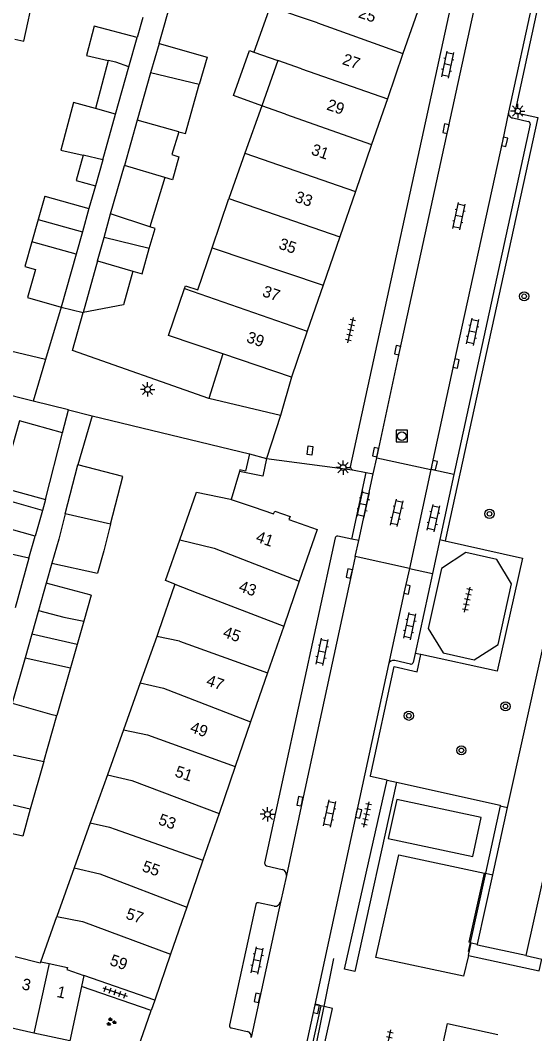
# Model space of a CAD drawing. Extents: x 131000 to 133014, y 396499 to 399001.
# Drawn here: x 131689.2 to 131734.1, y 397829.6 to 397918 of the extents above; entities that cross this region are included whole.
import ezdxf

# ---------------------------------------------------------------- set-up
doc = ezdxf.new("R2010")
doc.units = 0
for name, color, linetype in [('gg-afsc-erfafscheiding', 7, 'Continuous'), ('gg-afsc-hekwerk', 7, 'Continuous'), ('gg-afsc-muur', 7, 'Continuous'), ('gg-anno-huisnummerreeks BGT', 7, 'Continuous'), ('gg-bbg-bijgebouw', 7, 'Continuous'), ('gg-bbg-gedigitaliseerde bebouwing', 7, 'Continuous'), ('gg-bbg-gedigitaliseerde bijgebouw', 7, 'Continuous'), ('gg-bbg-hoofdgebouw', 7, 'Continuous'), ('gg-bbg-luifel en loopbrug', 7, 'Continuous'), ('gg-bbg-tussenscheiding', 7, 'Continuous'), ('gg-knt-verharding', 7, 'Continuous'), ('gg-knt-verharding nz', 7, 'Continuous'), ('gt-grn-vlakafsluiter', 7, 'Continuous'), ('gt-grn-weggrens', 7, 'Continuous'), ('gt-symb-boom', 7, 'Continuous'), ('gt-symb-groenvak', 7, 'Continuous'), ('gt-symb-klinker verharding', 7, 'Continuous'), ('gt-symb-kolk', 7, 'Continuous'), ('gt-symb-kolk center center', 7, 'Continuous'), ('gt-symb-lichtmast', 7, 'Continuous'), ('gt-symb-rioolschacht', 7, 'Continuous'), ('gt-symb-tegel verharding', 7, 'Continuous')]:
    doc.layers.add(name, color=color, linetype=linetype)

# ---------------------------------------------------------------- blocks, each defined once
blk = doc.blocks.new('gt0-KL1')
at = {"layer": 'gt-symb-klinker verharding'}
for p, q in [((-1.15, 0.3), (1.15, 0.3)), ((-1, -0.3), (-1, 0.3)), ((-0.5, 0.3), (-0.5, 0.45)), ((0, -0.3), (0, 0.3)), ((0.5, 0.3), (0.5, 0.45)), ((1, -0.3), (1, 0.3)), ((-1.15, -0.3), (1.15, -0.3)), ((-0.5, -0.45), (-0.5, -0.3)), ((0.5, -0.45), (0.5, -0.3))]:
    blk.add_line(p, q, dxfattribs=at)
blk = doc.blocks.new('gt0-KOLK')
at = {"layer": 'gt-symb-kolk'}
blk.add_lwpolyline([(0, 0), (0.375, 0), (0.375, 0.4), (-0.375, 0.4), (-0.375, 0), (0, 0)], dxfattribs=at)
blk = doc.blocks.new('gt0-LMAST')
at = {"layer": 'gt-symb-lichtmast'}
for p, q in [((-0.182, 0.173), (-0.447, 0.438)), ((-0.005, 0.246), (-0.005, 0.621)), ((0.172, 0.173), (0.437, 0.438)), ((-0.255, -0.004), (-0.63, -0.004)), ((-0.182, -0.181), (-0.447, -0.446)), ((-0.005, -0.254), (-0.005, -0.629)), ((0.437, -0.446), (0.172, -0.181)), ((0.245, -0.004), (0.62, -0.004))]:
    blk.add_line(p, q, dxfattribs=at)
blk.add_circle((-0.005, -0.004), 0.25, dxfattribs=at)
blk = doc.blocks.new('gt0-GRVAK')
at = {"layer": 'gt-symb-groenvak'}
for p, q in [((-0.11, 0.189), (-0.228, 0.24)), ((-0.182, 0.153), (0.088, 0.153)), ((-0.091, 0.211), (-0.156, 0.322)), ((-0.047, 0.214), (-0.047, 0.393)), ((-0.004, 0.211), (0.061, 0.322)), ((0.015, 0.189), (0.133, 0.24)), ((0.262, -0.052), (0.197, 0.059)), ((0.305, -0.049), (0.305, 0.13)), ((0.349, -0.052), (0.414, 0.059)), ((-0.245, -0.228), (-0.363, -0.177)), ((-0.318, -0.264), (-0.047, -0.264)), ((-0.226, -0.206), (-0.291, -0.095)), ((-0.183, -0.203), (-0.183, -0.024)), ((-0.139, -0.206), (-0.074, -0.095)), ((-0.12, -0.228), (-0.002, -0.177)), ((0.243, -0.074), (0.125, -0.023)), ((0.17, -0.11), (0.441, -0.11)), ((0.368, -0.074), (0.486, -0.023))]:
    blk.add_line(p, q, dxfattribs=at)
blk = doc.blocks.new('gt0-TEG1')
at = {"layer": 'gt-symb-tegel verharding'}
for p, q in [((-1.125, 0), (1.125, 0)), ((-0.9, -0.25), (-0.9, 0.25)), ((-0.45, -0.25), (-0.45, 0.25)), ((0, -0.25), (0, 0.25)), ((0.45, -0.25), (0.45, 0.25)), ((0.9, -0.25), (0.9, 0.25))]:
    blk.add_line(p, q, dxfattribs=at)
blk = doc.blocks.new('gt0-BOOM')
at = {"layer": 'gt-symb-boom'}
for radius in [0.4, 0.2]:
    blk.add_circle((0, 0), radius, dxfattribs=at)
blk = doc.blocks.new('gt0-RS')
at = {"layer": 'gt-symb-rioolschacht'}
blk.add_lwpolyline([(-0.5, -0.5), (0.5, -0.5), (0.5, 0.5), (-0.5, 0.5)], close=True, dxfattribs=at)
blk.add_circle((0, 0), 0.375, dxfattribs=at)
blk = doc.blocks.new('gt0-KOLKCC')
at = {"layer": 'gt-symb-kolk center center'}
blk.add_lwpolyline([(-0.375, 0.2), (0.375, 0.2), (0.375, -0.2), (-0.375, -0.2)], close=True, dxfattribs=at)

msp = doc.modelspace()

# ---------------------------------------------------------------- linework, layer by layer
at = {"layer": 'gg-afsc-erfafscheiding'}
for p, q in [((131701.348, 397915.957), (131702.485, 397919.961)), ((131699.93, 397918.211), (131699.443, 397916.484)), ((131695.794, 397903.539), (131695.234, 397901.552)), ((131692.807, 397892.951), (131691.447, 397888.4)), ((131695.517, 397883.472), (131694.266, 397879.192)), ((131695.517, 397883.472), (131709.255, 397880.173)), ((131708.37, 397878.627), (131707.656, 397876.178)), ((131691.437, 397876.169), (131691.167, 397875.206)), ((131690.001, 397871.059), (131690.546, 397872.991)), ((131692.004, 397870.612), (131691.509, 397868.871))]:
    msp.add_line(p, q, dxfattribs=at)
for points in [[(131691.447, 397888.4), (131676.137, 397892.007), (131677.23, 397896.647)], [(131709.255, 397880.173), (131708.891, 397878.643), (131708.412, 397878.77), (131708.37, 397878.627)]]:
    msp.add_lwpolyline(points, dxfattribs=at)
at = {"layer": 'gg-afsc-hekwerk'}
for p, q in [((131693.452, 397883.993), (131695.517, 397883.472)), ((131717.539, 397835.2), (131721.247, 397851.71)), ((131721.247, 397851.71), (131722.074, 397851.527)), ((131731.105, 397849.446), (131729.823, 397843.572)), ((131729.823, 397843.572), (131728.507, 397837.54)), ((131728.507, 397837.54), (131728.337, 397836.763)), ((131715.747, 397831.942), (131716.609, 397836.144)), ((131715.726, 397831.837), (131715.747, 397831.942)), ((131713.228, 397819.64), (131715.726, 397831.837))]:
    msp.add_line(p, q, dxfattribs=at)
for points in [[(131724.824, 397864.911), (131726.129, 397862.789), (131728.859, 397862.197), (131730.955, 397863.542), (131732.11, 397868.834), (131730.812, 397870.954), (131728.111, 397871.566), (131726.001, 397870.171), (131724.824, 397864.911)], [(131722.074, 397851.527), (131731.123, 397849.528), (131731.105, 397849.446)]]:
    msp.add_lwpolyline(points, dxfattribs=at)
at = {"layer": 'gg-afsc-muur'}
for p, q in [((131706.905, 397888.881), (131705.689, 397884.997)), ((131690.359, 397884.759), (131683.211, 397886.528)), ((131693.452, 397883.993), (131690.359, 397884.759)), ((131692.934, 397881.981), (131693.452, 397883.993))]:
    msp.add_line(p, q, dxfattribs=at)
msp.add_lwpolyline([(131705.689, 397884.997), (131693.799, 397889.162), (131694.727, 397892.495)], dxfattribs=at)
at = {"layer": 'gg-bbg-bijgebouw'}
for p, q in [((131690.804, 397900.607), (131690.256, 397898.661)), ((131698.19, 397878.183), (131694.266, 397879.192)), ((131694.8, 397834.66), (131694.593, 397833.706)), ((131694.593, 397833.706), (131693.56, 397828.95)), ((131690.425, 397829.638), (131687.465, 397830.287)), ((131693.56, 397828.95), (131690.425, 397829.638))]:
    msp.add_line(p, q, dxfattribs=at)
for points in [[(131690.256, 397898.661), (131689.647, 397896.506), (131690.556, 397896.249)], [(131690.556, 397896.249), (131689.859, 397893.783), (131692.807, 397892.951)]]:
    msp.add_lwpolyline(points, dxfattribs=at)
at = {"layer": 'gg-bbg-gedigitaliseerde bebouwing'}
for p, q in [((131709.628, 397915.194), (131711.708, 397914.454)), ((131711.708, 397914.454), (131710.31, 397910.522)), ((131710.31, 397910.522), (131708.834, 397906.371)), ((131708.834, 397906.371), (131707.436, 397902.432)), ((131705.977, 397898.128), (131707.436, 397902.432)), ((131702.19, 397890.478), (131703.577, 397894.574)), ((131702.719, 397868.788), (131701.302, 397864.665)), ((131701.302, 397864.665), (131701.15, 397864.239)), ((131701.15, 397864.239), (131699.699, 397860.173)), ((131699.699, 397860.173), (131698.246, 397856.099)), ((131698.246, 397856.099), (131696.846, 397852.174)), ((131696.846, 397852.174), (131695.352, 397847.987)), ((131695.352, 397847.987), (131693.947, 397844.048)), ((131693.947, 397844.048), (131692.436, 397839.814)), ((131691.026, 397835.862), (131692.436, 397839.814)), ((131691.026, 397835.862), (131690.984, 397835.744))]:
    msp.add_line(p, q, dxfattribs=at)
for points in [[(131688.758, 397916.322), (131689.539, 397916.15), (131690.452, 397920.305)], [(131713.339, 397918.367), (131711.046, 397919.185), (131709.628, 397915.194)], [(131703.577, 397894.574), (131703.658, 397894.812), (131704.731, 397894.449), (131705.977, 397898.128)], [(131703.155, 397872.647), (131704.611, 397876.828), (131707.59, 397876.2)], [(131702.719, 397868.788), (131701.922, 397869.106), (131703.155, 397872.647)]]:
    msp.add_lwpolyline(points, dxfattribs=at)
at = {"layer": 'gg-bbg-gedigitaliseerde bijgebouw'}
for p, q in [((131698.722, 397913.926), (131699.443, 397916.484)), ((131701.348, 397915.957), (131700.617, 397913.382)), ((131696.899, 397914.472), (131695.804, 397910.266)), ((131697.552, 397909.774), (131698.722, 397913.926)), ((131700.617, 397913.382), (131699.444, 397909.252)), ((131696.435, 397905.813), (131697.552, 397909.774)), ((131699.444, 397909.252), (131698.325, 397905.313)), ((131694.731, 397906.202), (131694.113, 397904.013)), ((131696.435, 397905.813), (131695.794, 397903.539)), ((131697.122, 397901.079), (131698.325, 397905.313)), ((131694.113, 397904.013), (131695.794, 397903.539)), ((131701.849, 397904.254), (131700.554, 397899.954)), ((131700.554, 397899.954), (131697.122, 397901.079)), ((131690.804, 397900.607), (131694.661, 397899.519)), ((131694.661, 397899.519), (131694.112, 397897.573)), ((131695.978, 397897.002), (131696.55, 397899.041)), ((131700.503, 397898.074), (131696.55, 397899.041)), ((131694.112, 397897.573), (131692.807, 397892.951)), ((131699.886, 397895.851), (131700.503, 397898.074)), ((131695.978, 397897.002), (131694.727, 397892.495)), ((131699.06, 397896.094), (131699.886, 397895.851)), ((131693.172, 397874.931), (131694.266, 397879.192)), ((131697.122, 397874.027), (131698.19, 397878.183)), ((131691.167, 397875.206), (131690.546, 397872.991)), ((131690.001, 397871.059), (131688.782, 397866.739)), ((131692.004, 397870.612), (131695.97, 397869.748)), ((131691.509, 397868.871), (131690.832, 397866.493)), ((131695.426, 397867.835), (131691.509, 397868.871)), ((131695.426, 397867.835), (131694.777, 397865.551)), ((131690.832, 397866.493), (131690.247, 397864.434)), ((131694.777, 397865.551), (131694.202, 397863.528)), ((131694.202, 397863.528), (131690.247, 397864.434)), ((131689.661, 397862.375), (131688.533, 397858.409)), ((131689.661, 397862.375), (131693.626, 397861.505)), ((131693.626, 397861.505), (131692.442, 397857.336)), ((131691.304, 397853.334), (131692.442, 397857.336)), ((131691.304, 397853.334), (131690.119, 397849.166)), ((131690.984, 397835.744), (131688.791, 397836.281))]:
    msp.add_line(p, q, dxfattribs=at)
for points in [[(131699.443, 397916.484), (131695.697, 397917.46), (131695.032, 397914.906), (131696.899, 397914.472)], [(131701.348, 397915.957), (131705.548, 397914.768), (131704.865, 397912.364)], [(131703.077, 397908.25), (131703.652, 397908.092), (131704.865, 397912.364)], [(131695.804, 397910.266), (131693.892, 397910.805), (131692.78, 397906.649), (131694.731, 397906.202)], [(131703.077, 397908.25), (131702.464, 397906.264), (131703.079, 397906.074), (131702.526, 397904.067), (131701.849, 397904.254)], [(131699.06, 397896.094), (131698.242, 397893.15), (131694.727, 397892.495)], [(131690.546, 397872.991), (131687.096, 397873.948), (131687.719, 397876.192)], [(131693.172, 397874.931), (131692.603, 397872.717), (131692.004, 397870.612)], [(131697.122, 397874.027), (131696.527, 397871.709), (131695.97, 397869.748)], [(131690.001, 397871.059), (131686.386, 397871.884), (131685.233, 397867.833)], [(131690.119, 397849.166), (131689.452, 397846.819), (131687.787, 397847.203)]]:
    msp.add_lwpolyline(points, dxfattribs=at)
at = {"layer": 'gg-bbg-hoofdgebouw'}
for p, q in [((131724.066, 397919.212), (131722.635, 397915.065)), ((131722.635, 397915.065), (131721.28, 397911.137)), ((131721.28, 397911.137), (131719.897, 397907.131)), ((131719.897, 397907.131), (131718.489, 397903.049)), ((131718.489, 397903.049), (131717.124, 397899.094)), ((131717.124, 397899.094), (131715.664, 397894.861)), ((131715.664, 397894.861), (131714.287, 397890.871)), ((131706.905, 397888.881), (131702.19, 397890.478)), ((131714.287, 397890.871), (131712.9, 397886.85)), ((131712.9, 397886.85), (131706.905, 397888.881)), ((131707.59, 397876.2), (131707.656, 397876.178)), ((131713.584, 397869.061), (131712.229, 397865.136)), ((131712.229, 397865.136), (131710.822, 397861.062)), ((131710.822, 397861.062), (131709.345, 397856.781)), ((131709.345, 397856.781), (131708.003, 397852.893)), ((131708.003, 397852.893), (131706.588, 397848.796)), ((131706.588, 397848.796), (131705.184, 397844.727)), ((131705.184, 397844.727), (131703.767, 397840.623)), ((131703.767, 397840.623), (131702.355, 397836.532)), ((131702.355, 397836.532), (131700.97, 397832.52)), ((131700.97, 397832.52), (131694.8, 397834.66))]:
    msp.add_line(p, q, dxfattribs=at)
msp.add_lwpolyline([(131707.656, 397876.178), (131709.566, 397875.527), (131711.35, 397874.92), (131711.44, 397875.16), (131712.78, 397874.69), (131712.68, 397874.42), (131715.14, 397873.57), (131713.584, 397869.061)], dxfattribs=at)
at = {"layer": 'gg-bbg-luifel en loopbrug'}
for p, q in [((131691.378, 397902.64), (131690.804, 397900.607)), ((131691.378, 397902.64), (131695.234, 397901.552)), ((131695.234, 397901.552), (131694.661, 397899.519)), ((131696.55, 397899.041), (131697.122, 397901.079)), ((131691.437, 397876.169), (131692.934, 397881.981)), ((131690.247, 397864.434), (131689.661, 397862.375)), ((131694.202, 397863.528), (131693.626, 397861.505))]:
    msp.add_line(p, q, dxfattribs=at)
for points in [[(131710.31, 397910.522), (131707.842, 397911.399), (131709.24, 397915.332), (131709.628, 397915.194)], [(131700.503, 397898.074), (131701.022, 397899.8), (131700.554, 397899.954)], [(131692.934, 397881.981), (131689.179, 397883.033), (131687.559, 397877.256), (131691.437, 397876.169)]]:
    msp.add_lwpolyline(points, dxfattribs=at)
at = {"layer": 'gg-bbg-tussenscheiding'}
for p, q in [((131715.167, 397917.752), (131713.339, 397918.367)), ((131715.167, 397917.752), (131722.635, 397915.065)), ((131713.773, 397913.741), (131711.708, 397914.454)), ((131704.865, 397912.364), (131700.617, 397913.382)), ((131713.773, 397913.741), (131721.28, 397911.137)), ((131697.552, 397909.774), (131695.804, 397910.266)), ((131712.395, 397909.781), (131710.31, 397910.522)), ((131712.395, 397909.781), (131719.897, 397907.131)), ((131703.077, 397908.25), (131699.444, 397909.252)), ((131696.435, 397905.813), (131694.731, 397906.202)), ((131708.834, 397906.371), (131718.489, 397903.049)), ((131701.849, 397904.254), (131698.325, 397905.313)), ((131707.436, 397902.432), (131717.124, 397899.094)), ((131694.112, 397897.573), (131690.256, 397898.661)), ((131705.977, 397898.128), (131715.664, 397894.861)), ((131695.978, 397897.002), (131699.06, 397896.094)), ((131703.577, 397894.574), (131714.287, 397890.871)), ((131691.167, 397875.206), (131687.719, 397876.192)), ((131697.122, 397874.027), (131693.172, 397874.931)), ((131703.155, 397872.647), (131706.149, 397871.945)), ((131706.149, 397871.945), (131713.584, 397869.061)), ((131702.719, 397868.788), (131704.739, 397868.012)), ((131704.739, 397868.012), (131712.229, 397865.136)), ((131703.136, 397863.828), (131701.15, 397864.239)), ((131703.136, 397863.828), (131710.822, 397861.062)), ((131699.699, 397860.173), (131701.728, 397859.714)), ((131701.728, 397859.714), (131709.345, 397856.781)), ((131698.246, 397856.099), (131700.335, 397855.642)), ((131700.335, 397855.642), (131708.003, 397852.893)), ((131687.325, 397854.163), (131691.304, 397853.334)), ((131696.846, 397852.174), (131698.97, 397851.654)), ((131698.97, 397851.654), (131706.588, 397848.796)), ((131690.119, 397849.166), (131686.163, 397850.079)), ((131697.525, 397847.432), (131705.184, 397844.727)), ((131693.947, 397844.048), (131696.192, 397843.536)), ((131696.192, 397843.536), (131703.767, 397840.623)), ((131694.754, 397839.335), (131702.355, 397836.532)), ((131691.767, 397835.701), (131690.425, 397829.638)), ((131691.026, 397835.862), (131691.767, 397835.701)), ((131693.297, 397835.17), (131694.8, 397834.66))]:
    msp.add_line(p, q, dxfattribs=at)
for points in [[(131698.722, 397913.926), (131697.57, 397914.32), (131696.899, 397914.472)], [(131690.832, 397866.493), (131693.05, 397865.906), (131694.777, 397865.551)], [(131688.533, 397858.409), (131691.982, 397857.434), (131692.442, 397857.336)], [(131695.352, 397847.987), (131697.041, 397847.603), (131697.525, 397847.432)], [(131692.436, 397839.814), (131694.674, 397839.365), (131694.754, 397839.335)], [(131691.767, 397835.701), (131693.369, 397835.352), (131693.297, 397835.17)]]:
    msp.add_lwpolyline(points, dxfattribs=at)
at = {"layer": 'gg-knt-verharding'}
for p, q in [((131718.058, 397879.024), (131729.56, 397931.788)), ((131734.414, 397921.726), (131731.853, 397909.959)), ((131731.751, 397849.299), (131745.616, 397911.936)), ((131733.728, 397908.906), (131727.088, 397878.345)), ((131732.209, 397909.453), (131733.566, 397909.139)), ((131712.9, 397886.85), (131711.95, 397883.49)), ((131711.95, 397883.49), (131705.689, 397884.997)), ((131709.255, 397880.173), (131710.733, 397879.742)), ((131720.026, 397878.425), (131720.342, 397879.802)), ((131720.342, 397879.802), (131725.064, 397878.785)), ((131718.223, 397878.776), (131719.434, 397878.54)), ((131725.064, 397878.785), (131723.21, 397870.15)), ((131727.088, 397878.345), (131725.064, 397878.785)), ((131718.169, 397872.721), (131719.434, 397878.54)), ((131718.773, 397872.589), (131720.026, 397878.425)), ((131719.434, 397878.54), (131720.026, 397878.425)), ((131727.088, 397878.345), (131725.856, 397872.676)), ((131716.716, 397872.831), (131710.566, 397844.467)), ((131718.169, 397872.721), (131716.947, 397872.988)), ((131718.773, 397872.589), (131718.169, 397872.721)), ((131718.475, 397871.196), (131718.773, 397872.589)), ((131725.856, 397872.676), (131725.213, 397869.715)), ((131725.856, 397872.676), (131726.327, 397872.571)), ((131723.21, 397870.15), (131718.475, 397871.196)), ((131723.21, 397870.15), (131725.213, 397869.715)), ((131725.213, 397869.715), (131723.7, 397862.753)), ((131723.281, 397861.822), (131721.914, 397862.131)), ((131723.7, 397862.753), (131723.53, 397861.973)), ((131724.192, 397862.646), (131723.7, 397862.753)), ((131721.361, 397861.792), (131714.947, 397832.107)), ((131730.468, 397843.431), (131731.751, 397849.299)), ((131731.105, 397849.446), (131731.751, 397849.299)), ((131710.714, 397844.235), (131712.108, 397843.913)), ((131729.149, 397837.397), (131730.468, 397843.431)), ((131729.753, 397843.587), (131729.823, 397843.572)), ((131729.823, 397843.572), (131730.468, 397843.431)), ((131712.46, 397843.388), (131711.951, 397841.06)), ((131709.794, 397840.864), (131707.508, 397830.326)), ((131711.409, 397840.708), (131710.028, 397840.998)), ((131728.341, 397836.392), (131728.593, 397837.519)), ((131728.593, 397837.519), (131728.507, 397837.54)), ((131728.593, 397837.519), (131729.149, 397837.397)), ((131733.37, 397836.39), (131734.738, 397836.078)), ((131700.654, 397831.603), (131694.593, 397833.706)), ((131700.97, 397832.52), (131700.654, 397831.603)), ((131715.466, 397832), (131712.747, 397819.74)), ((131714.947, 397832.107), (131714.108, 397828.227)), ((131715.747, 397831.942), (131715.466, 397832)), ((131699.303, 397827.69), (131700.654, 397831.603)), ((131707.664, 397830.081), (131709.037, 397829.787))]:
    msp.add_line(p, q, dxfattribs=at)
for points in [[(131734.414, 397921.726), (131734.928, 397921.617), (131732.385, 397909.94), (131734.389, 397909.485), (131726.327, 397872.571)], [(131710.733, 397879.742), (131710.394, 397878.205), (131708.37, 397878.627)], [(131726.327, 397872.571), (131733.062, 397871.063), (131730.866, 397861.191), (131724.192, 397862.646)], [(131719.804, 397852.067), (131721.862, 397861.61), (131723.883, 397861.151), (131724.192, 397862.646)], [(131722.074, 397851.527), (131718.431, 397834.999), (131717.539, 397835.2)], [(131721.247, 397851.71), (131719.795, 397852.023), (131719.804, 397852.067)], [(131728.721, 397845.042), (131729.458, 397848.447), (131722.098, 397850.016), (131721.345, 397846.602), (131728.721, 397845.042)], [(131728.341, 397836.392), (131727.927, 397834.588), (131720.271, 397836.214), (131722.283, 397845.174), (131729.753, 397843.587)], [(131728.507, 397837.54), (131728.417, 397837.561), (131729.753, 397843.587)], [(131733.37, 397836.39), (131729.13, 397837.31), (131729.149, 397837.397)], [(131728.341, 397836.392), (131734.508, 397835.07), (131734.738, 397836.078)], [(131713.75, 397819.53), (131716.491, 397831.788), (131715.747, 397831.942)], [(131723.661, 397817.448), (131726.526, 397830.482), (131730.912, 397829.521)]]:
    msp.add_lwpolyline(points, dxfattribs=at)
for centre, radius, start, end in [((131732.277, 397909.879), 0.432, 169.32989, 260.92728), ((131733.54, 397908.948), 0.193, 347.33708, 82.28308), ((131718.338, 397879.032), 0.28, 181.53474, 245.7387), ((131716.922, 397872.776), 0.213, 83.32207, 165.08219), ((131721.821, 397861.662), 0.478, 78.76102, 164.25723), ((131723.345, 397861.997), 0.186, 249.79073, 352.67667), ((131710.78, 397844.44), 0.216, 172.86632, 252.20381), ((131711.964, 397843.436), 0.498, 354.43838, 73.24344), ((131709.963, 397840.841), 0.17, 67.38305, 172.21214), ((131711.478, 397841.195), 0.492, 261.96071, 344.04243), ((131707.675, 397830.26), 0.18, 158.59322, 266.37942), ((131708.92, 397829.33), 0.472, 348.66782, 75.67943)]:
    msp.add_arc(centre, radius, start, end, dxfattribs=at)
at = {"layer": 'gg-knt-verharding nz'}
for p, q in [((131749.852, 397910.982), (131733.37, 397836.39)), ((131720.342, 397879.802), (131722.36, 397889.161)), ((131718.475, 397871.196), (131718.137, 397869.685)), ((131723.21, 397870.15), (131722.801, 397868.376)), ((131722.801, 397868.376), (131721.361, 397861.792)), ((131711.951, 397841.06), (131709.383, 397829.237))]:
    msp.add_line(p, q, dxfattribs=at)
for points in [[(131722.36, 397889.161), (131730.864, 397928.132), (131731.719, 397931.959)], [(131731.853, 397909.959), (131731.312, 397907.416), (131727.079, 397888.072)], [(131727.079, 397888.072), (131725.168, 397879.201), (131725.064, 397878.785)], [(131718.137, 397869.685), (131713.832, 397849.81), (131712.46, 397843.388)]]:
    msp.add_lwpolyline(points, dxfattribs=at)
at = {"layer": 'gt-grn-vlakafsluiter'}
msp.add_line((131715.466, 397832), (131714.947, 397832.107), dxfattribs=at)
at = {"layer": 'gt-grn-weggrens'}
for p, q in [((131692.807, 397892.951), (131694.727, 397892.495)), ((131691.447, 397888.4), (131690.359, 397884.759)), ((131711.95, 397883.49), (131710.733, 397879.742)), ((131710.733, 397879.742), (131718.223, 397878.776))]:
    msp.add_line(p, q, dxfattribs=at)

# ---------------------------------------------------------------- block references
at = {"layer": 'gt-symb-boom'}
for p in [(131733.211, 397893.9), (131730.185, 397874.922), (131731.579, 397858.135), (131723.15, 397857.314), (131727.732, 397854.294)]:
    msp.add_blockref('gt0-BOOM', p, dxfattribs=at)
at = {"layer": 'gt-symb-groenvak'}
msp.add_blockref('gt0-GRVAK', (131697.165, 397830.615), dxfattribs=at)
at = {"layer": 'gt-symb-klinker verharding'}
for p, rotation in [((131726.543, 397914.1), 78.1732960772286), ((131727.527, 397900.885), 78.17329607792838), ((131728.72, 397890.806), 78.17329607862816), ((131719.182, 397875.742), 77.40904938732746), ((131722.099, 397875.005), 77.40904938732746), ((131725.304, 397874.556), 77.40904938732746), ((131723.233, 397865.135), 77.82524886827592), ((131715.589, 397862.892), 78.17329607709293), ((131716.242, 397848.779), 78.17329607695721), ((131709.914, 397835.968), 78.17329607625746)]:
    msp.add_blockref('gt0-KL1', p, dxfattribs=dict(at, rotation=rotation))
at = {"layer": 'gt-symb-kolk'}
for p, rotation in [((131726.582, 397908.476), 77.64517308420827), ((131731.312, 397907.416), -102.00670831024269), ((131722.36, 397889.161), 77.81315978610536), ((131727.079, 397888.072), -102.35482691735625), ((131720.437, 397880.27), 78.55396577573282), ((131725.168, 397879.201), -102.15506306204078), ((131718.137, 397869.685), 77.70114483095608), ((131722.801, 397868.376), -102.2428595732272), ((131713.832, 397849.81), 77.7571404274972), ((131718.562, 397848.839), -102.18684021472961), ((131710.119, 397832.658), 77.70114483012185), ((131714.881, 397831.795), -102.2428595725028)]:
    msp.add_blockref('gt0-KOLK', p, dxfattribs=dict(at, rotation=rotation))
at = {"layer": 'gt-symb-kolk center center', "rotation": -97.99231393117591}
msp.add_blockref('gt0-KOLKCC', (131714.523, 397880.452), dxfattribs=at)
at = {"layer": 'gt-symb-lichtmast'}
for p in [(131732.65, 397910.062), (131700.356, 397885.779), (131717.411, 397878.961), (131710.812, 397848.721)]:
    msp.add_blockref('gt0-LMAST', p, dxfattribs=at)
at = {"layer": 'gt-symb-rioolschacht'}
msp.add_blockref('gt0-RS', (131722.535, 397881.71), dxfattribs=at)
at = {"layer": 'gt-symb-tegel verharding'}
for p, rotation in [((131718.067, 397890.943), 77.5209281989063), ((131728.259, 397867.445), 77.64517308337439), ((131719.461, 397848.708), 77.88123966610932), ((131697.506, 397833.211), -18.851835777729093), ((131721.342, 397828.817), 77.40904938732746)]:
    msp.add_blockref('gt0-TEG1', p, dxfattribs=dict(at, rotation=rotation))

# ---------------------------------------------------------------- texts
at = {"layer": 'gg-anno-huisnummerreeks BGT'}
for s, rotation, p in [('25', 341, (131718.677, 397918.241)), ('27', 341, (131717.271, 397914.165)), ('29', 341, (131715.904, 397910.202)), ('31', 341, (131714.554, 397906.292)), ('33', 341, (131713.133, 397902.174)), ('35', 341, (131711.721, 397898.079)), ('37', 341, (131710.289, 397893.93)), ('39', 341, (131708.908, 397889.928)), ('41', 341, (131709.724, 397872.518)), ('43', 341, (131708.234, 397868.201)), ('45', 341, (131706.853, 397864.203)), ('47', 341, (131705.397, 397859.986)), ('49', 341, (131703.989, 397855.905)), ('51', 341, (131702.658, 397852.049)), ('53', 341, (131701.213, 397847.864)), ('55', 341, (131699.803, 397843.778)), ('57', 341, (131698.375, 397839.642)), ('59', 341, (131696.978, 397835.594)), ('3', 347.6, (131689.316, 397833.465)), ('1', 347.6, (131692.364, 397832.796))]:
    msp.add_text(s, height=1, rotation=rotation, dxfattribs=at).set_placement(p)

doc.saveas('drawing.dxf')
